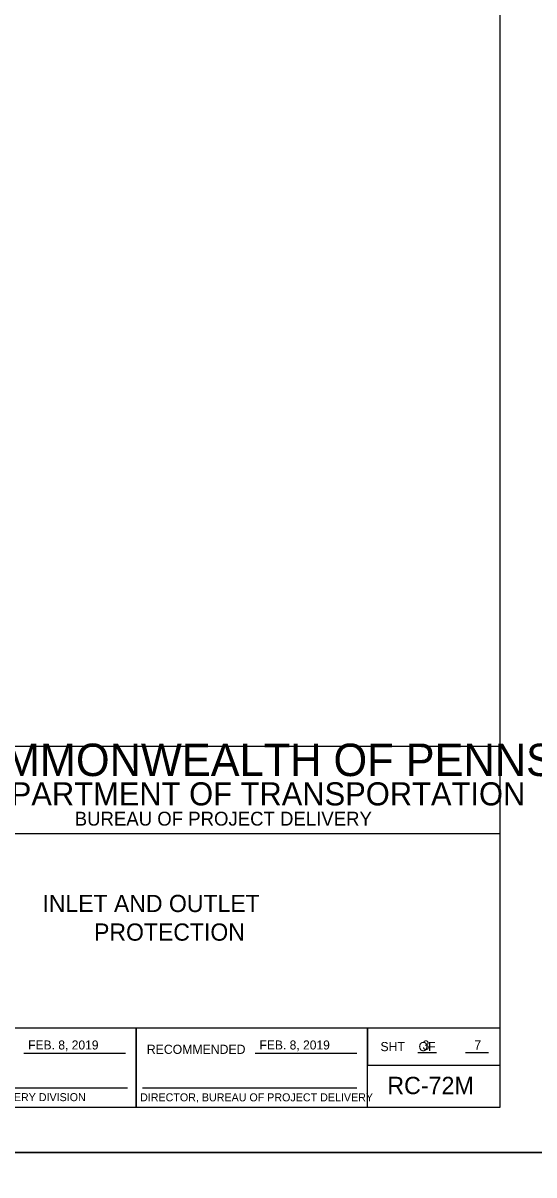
# Model space of a CAD drawing. Extents: x 636183 to 639890, y 299162 to 300538.
# Drawn here: x 637970.1 to 638140.2, y 299936.9 to 300320 of the extents above; entities that cross this region are included whole.
import ezdxf

# ---------------------------------------------------------------- set-up
doc = ezdxf.new("R2010")
doc.units = 0
for name, color, linetype in [('1', 7, 'Continuous'), ('Default', 7, 'Continuous'), ('PLT-BNDY', 7, 'Continuous')]:
    doc.layers.add(name, color=color, linetype=linetype)

msp = doc.modelspace()

# ---------------------------------------------------------------- linework, layer by layer
at = {"layer": '1'}
for p, q in [((637970.38, 299977.44), (638004.27, 299977.44)), ((638047.38, 299977.44), (638081.25, 299977.44)), ((638101.54, 299977.66), (638107.68, 299977.66)), ((638117.35, 299977.66), (638124.99, 299977.66)), ((637933.68, 299965.87), (638004.93, 299965.87)), ((638009.85, 299965.87), (638081.19, 299965.87))]:
    msp.add_line(p, q, dxfattribs=at)
msp.add_lwpolyline([(638128.91, 299959.45), (638128.91, 300523.45), (637342.91, 300523.45), (637342.91, 299959.45), (638128.91, 299959.45), (638128.91, 299985.81), (637928.91, 299985.81), (637928.91, 300050.49), (638128.91, 300050.49), (638128.91, 300079.45), (637928.91, 300079.45), (637928.91, 299959.45), (638007.72, 299959.45), (638007.72, 299985.81), (638007.72, 299959.45), (638084.72, 299959.45), (638084.72, 299985.81), (638084.72, 299973.49), (638128.91, 299973.49)], dxfattribs=at)
at = {"layer": 'PLT-BNDY'}
for points in [[(637302.91, 300538.45), (638143.91, 300538.45), (638143.91, 299944.45), (637302.91, 299944.45)], [(637302.91, 299944.45), (638143.91, 299944.45), (638143.91, 299350.45), (637302.91, 299350.45)]]:
    msp.add_lwpolyline(points, close=True, dxfattribs=at)

# ---------------------------------------------------------------- texts
at = {"layer": '1'}
for s, height, p in [('COMMONWEALTH OF PENNSYLVANIA', 10.7834, (637942.07, 300069.59)), ('DEPARTMENT OF TRANSPORTATION', 7.6843, (637951.75, 300059.84)), ('BUREAU OF PROJECT DELIVERY', 4.6221, (637987.32, 300053.11)), ('FEB. 8, 2019', 3, (637971.82, 299978.67)), ('RECOMMENDED', 3.048, (638011.32, 299977.21)), ('FEB. 8, 2019', 3, (638048.82, 299978.67)), ('SHT    OF', 3.048, (638089.08, 299978.12)), ('3', 3.13, (638103.05, 299978.54)), ('7', 3.13, (638120.28, 299978.59)), ('APPROVED', 0.0192, (637971.94, 299977.38)), ('APPROVED', 0.0192, (637971.94, 299977.38)), ('APPROVED', 0.0192, (637971.94, 299977.38)), ('APPROVED', 0.0192, (637971.94, 299977.38)), ('APPROVED', 0.0192, (637971.94, 299977.38)), ('APPROVED', 0.0192, (637971.94, 299977.38)), ('APPROVED', 0.0192, (637971.94, 299977.38)), ('APPROVED', 0.0192, (637971.94, 299977.38)), ('APPROVED', 0.0192, (637971.94, 299977.38)), ('APPROVED', 0.0192, (637971.94, 299977.38)), ('APPROVED', 0.0192, (637971.94, 299977.38)), ('APPROVED', 0.0192, (637971.94, 299977.38)), ('CHIEF, HWY. DELIVERY DIVISION', 2.6623, (637933.82, 299961.49)), ('DIRECTOR, BUREAU OF PROJECT DELIVERY', 2.6623, (638009.07, 299961.43))]:
    msp.add_text(s, height=height, dxfattribs=at).set_placement(p)
at = {"layer": 'Default'}
for s, height, p in [('INLET AND OUTLET', 5.7257, (637976.56, 300024.37)), ('PROTECTION', 5.726, (637993.76, 300014.85)), ('RC-72M', 5.779, (638091.37, 299963.81))]:
    msp.add_text(s, height=height, dxfattribs=at).set_placement(p)

doc.saveas('drawing.dxf')
